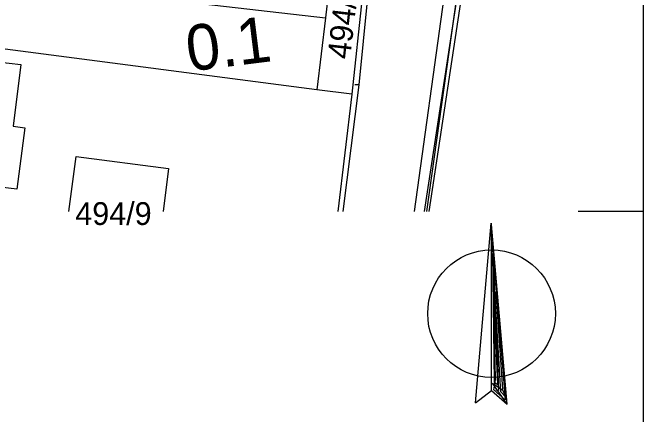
# Model space of a CAD drawing. Extents: x -643342 to -638635, y -1201752 to -1189948.
# Drawn here: x -639391.96 to -639343.59, y -1192787.67 to -1192756.85 of the extents above; entities that cross this region are included whole.
import ezdxf

# ---------------------------------------------------------------- set-up
doc = ezdxf.new("R2010")
doc.units = 0
for name, color, linetype in [('IS_EL_NN_NADZEMNÍ', 7, 'Continuous'), ('IS_EL_NN_PODZEMNÍ', 7, 'Continuous'), ('IS_TELEF_MISTNI_ZAMERENO', 7, 'Continuous'), ('K-HRANICE_KN', 7, 'Continuous'), ('K-ČÍSLA_PARCEL', 7, 'Continuous'), ('N-SO101_HECTOMETRY', 7, 'Continuous'), ('RWE_STL_RADY', 7, 'Continuous'), ('Vrstva 13', 7, 'Continuous'), ('Vrstva 61', 7, 'Continuous')]:
    doc.layers.add(name, color=color, linetype=linetype)

# ---------------------------------------------------------------- blocks, each defined once
blk = doc.blocks.new('SEVER')
at = {"layer": 'Vrstva 61'}
for p, q in [((-123.5, -684.8), (-3, 693)), ((0, -589.5), (0, 693.6)), ((121.1, -693.5), (0.4, 684.3))]:
    blk.add_line(p, q, dxfattribs=at)
for points in [[(8.3, 547), (104.3, -661.1), (18.4, -585.3), (31.1, -506.9), (10.9, 536.9), (53.8, -590.3), (33.6, -587.8)], [(-123.5, -684.8), (0, -589.5), (121.1, -693.5), (6.5, -532.3), (87.2, -587.3), (103.8, -635.4), (70.7, -601), (8.3, 460), (19.3, -525.5), (48.7, -542.6), (23, 58.2), (34, 164.7), (85.4, -580.4)]]:
    blk.add_lwpolyline(points, dxfattribs=at)
blk.add_circle((0, 0), 489.5, dxfattribs=at)

msp = doc.modelspace()

# ---------------------------------------------------------------- linework, layer by layer
at = {"layer": 'IS_EL_NN_NADZEMNÍ'}
msp.add_line((-639361.144, -1192772.102), (-639357.98, -1192749.25), dxfattribs=at)
at = {"layer": 'IS_EL_NN_PODZEMNÍ'}
for p, q in [((-639356.63, -1192749.52), (-639360.054, -1192772.102)), ((-639357.1, -1192750.39), (-639360.404, -1192772.102))]:
    msp.add_line(p, q, dxfattribs=at)
at = {"layer": 'IS_TELEF_MISTNI_ZAMERENO'}
for p, q in [((-639364.71, -1192755.24), (-639365.4, -1192762.39)), ((-639365.4, -1192762.39), (-639366.631, -1192772.102)), ((-639365.4, -1192762.39), (-639365.72, -1192762.4))]:
    msp.add_line(p, q, dxfattribs=at)
at = {"layer": 'K-HRANICE_KN'}
for p, q in [((-639366.85, -1192747.69), (-639367.98, -1192757.26)), ((-639364.37, -1192748.01), (-639365.94, -1192763.11)), ((-639357.47, -1192752.43), (-639360.213, -1192772.102)), ((-639368.63, -1192762.76), (-639422.16, -1192755.8)), ((-639378.25, -1192756.07), (-639367.98, -1192757.26)), ((-639367.98, -1192757.26), (-639368.63, -1192762.76)), ((-639407.26, -1192758.89), (-639391.33, -1192760.84)), ((-639391.33, -1192760.84), (-639391.92, -1192765.56)), ((-639365.94, -1192763.11), (-639368.63, -1192762.76)), ((-639365.94, -1192763.11), (-639367.03, -1192772.102)), ((-639391.92, -1192765.56), (-639391.03, -1192765.68)), ((-639391.03, -1192765.68), (-639391.65, -1192770.4)), ((-639387.64, -1192772.102), (-639387.1, -1192767.88)), ((-639387.1, -1192767.88), (-639380, -1192768.8)), ((-639391.65, -1192770.4), (-639408.42, -1192768.25)), ((-639380, -1192768.8), (-639380.417, -1192772.102))]:
    msp.add_line(p, q, dxfattribs=at)
at = {"layer": 'Vrstva 13'}
for points in [[(-639343.591, -1192858.606), (-639343.591, -1192648.606), (-639640.591, -1192648.606), (-639640.591, -1192858.606), (-639343.591, -1192858.606)], [(-639343.591, -1192772.102), (-639348.591, -1192772.102)]]:
    msp.add_lwpolyline(points, dxfattribs=at)

# ---------------------------------------------------------------- block references
at = {"layer": 'RWE_STL_RADY', "xscale": 0.01, "yscale": 0.01}
msp.add_blockref('SEVER', (-639355.238, -1192779.939), dxfattribs=at)

# ---------------------------------------------------------------- texts
at = {"layer": 'K-ČÍSLA_PARCEL'}
msp.add_text('494/3', height=1.75, rotation=83.5748, dxfattribs=at).set_placement((-639366.083, -1192760.476))
msp.add_text('494/9', height=1.75, dxfattribs=at).set_placement((-639387.156, -1192773.14))
at = {"layer": 'N-SO101_HECTOMETRY'}
msp.add_text('0.1', height=3.5, rotation=7.0849, dxfattribs=at).set_placement((-639378.438, -1192761.369))

doc.saveas('drawing.dxf')
